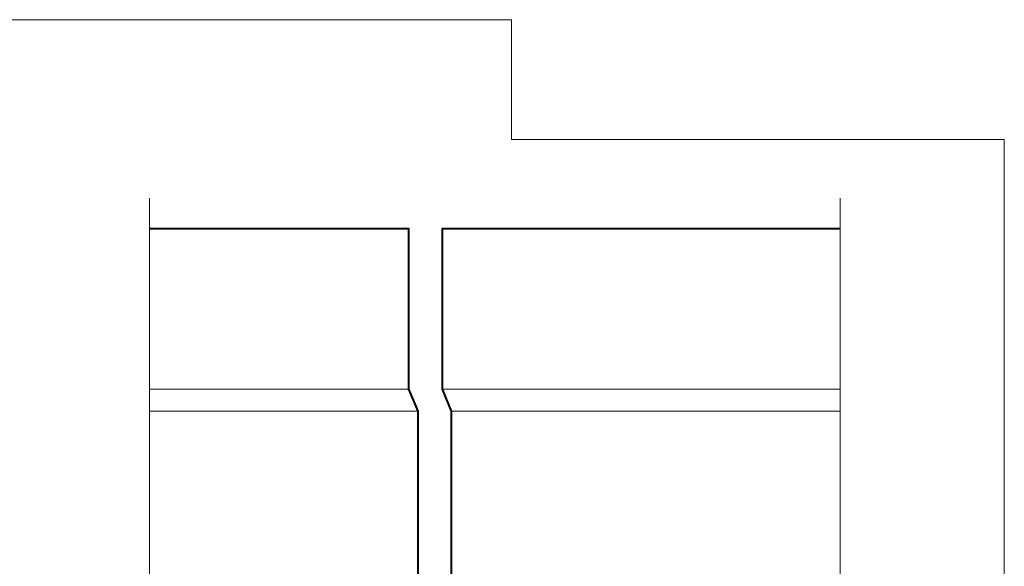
# Model space of a CAD drawing. Header units: metres. Extents: x -138 to 797, y -50 to 519.
# Tile 310 of 311: x 157 to 265, y 459 to 519. Entities that reach past the tile are written whole.
import ezdxf
from ezdxf.enums import TextEntityAlignment as Align

# ---------------------------------------------------------------- set-up
doc = ezdxf.new("R2010")
doc.units = ezdxf.units.M
doc.header["$MEASUREMENT"] = 0
for name, color, linetype, lineweight in [('B_ANNO_BREAK', 7, 'Continuous', 18), ('B_ANNO_DIM', 7, 'Continuous', 18), ('B_ANNO_TEXT', 7, 'Continuous', 18), ('B_DETAIL', 7, 'Continuous', 18), ('B_DETAIL_OBJ', 7, 'Continuous', 40)]:
    doc.layers.add(name, color=color, linetype=linetype, lineweight=lineweight)
doc.layers.add('B_ANNO_NOPLOT', color=47, linetype='Continuous', lineweight=18, plot=False)
doc.styles.add('Annotative', font='calibri.ttf', dxfattribs={"height": 0.0625})
doc.styles.get("Standard").update_dxf_attribs({"font": 'calibri.ttf'})

# ---------------------------------------------------------------- blocks, each defined once
blk = doc.blocks.new('INS_JTSS_ATGRSDWK+SS_BASE')
at = {"layer": 'B_ANNO_NOPLOT', "flags": 128}
blk.add_lwpolyline([(0, 0), (0, 252), (323.9277, 252), (323.9277, 238.8552), (378, 238.8552), (378, 40.4996), (316.5708, 40.4996), (316.5708, 0)], close=True, dxfattribs=at)
at = {"style": 'Annotative'}
blk.add_attdef('DIM12', text='', height=1.5, rotation=90, dxfattribs=at).set_placement((9.8635, -92.4421), align=Align.MIDDLE_CENTER)
at = {"layer": 'B_ANNO_DIM', "lineweight": 30}
for tag, p in [('BAR1', (10.7294, -248.1165)), ('BAR3', (129.0984, -257.5272))]:
    blk.add_attdef(tag, text='', height=1.5, dxfattribs=at).set_placement(p, align=Align.TOP_LEFT)
at = {"layer": 'B_ANNO_DIM', "style": 'Annotative'}
for tag, p in [('BAR2', (96.1024, -274.8563)), ('BAR4', (122.9444, -296.1127))]:
    blk.add_attdef(tag, text='', height=1.5, dxfattribs=at).set_placement(p, align=Align.TOP_LEFT)
at = {"layer": 'B_ANNO_TEXT', "style": 'Annotative'}
for tag, p in [('SS', (321.0554, -84.683)), ('BID#', (275.9705, -312.1489))]:
    blk.add_attdef(tag, p, '', height=1.5, dxfattribs=at)
blk = doc.blocks.new('*U739')
at = {"layer": 'B_ANNO_BREAK', "flags": 128}
for points in [[(284.1778, 154.9421), (284.1778, 184.5834), (285.2087, 184.9586), (283.1468, 185.7091), (284.1778, 186.0843), (284.1778, 232.3981)], [(359.9848, 154.9421), (359.9848, 184.5834), (361.0157, 184.9586), (358.9538, 185.7091), (359.9848, 186.0843), (359.9848, 232.3981)]]:
    blk.add_lwpolyline(points, dxfattribs=at)
at = {"layer": 'B_ANNO_NOPLOT', "flags": 128}
blk.add_lwpolyline([(0, 0), (0, 252), (323.9277, 252), (323.9277, 238.8552), (378, 238.8552), (378, 40.4996), (316.5708, 40.4996), (316.5708, 0)], close=True, dxfattribs=at)
at = {"layer": 'B_DETAIL'}
for p, q in [((312.6085, 211.4499), (284.1778, 211.4499)), ((359.9848, 211.4499), (316.3361, 211.4499)), ((313.6183, 209.0119), (284.1778, 209.0119)), ((359.9848, 209.0119), (317.346, 209.0119))]:
    blk.add_line(p, q, dxfattribs=at)
at = {"layer": 'B_DETAIL_OBJ', "flags": 128}
for points in [[(284.1778, 229.0739), (312.6085, 229.0739), (312.6085, 211.4499), (313.6183, 209.0119), (313.6183, 180.0734)], [(317.346, 180.0734), (317.346, 209.0119), (316.3361, 211.4499), (316.3361, 229.0739), (359.9848, 229.0739)]]:
    blk.add_lwpolyline(points, dxfattribs=at)
blk = doc.blocks.new('*U5621')
at = {"layer": 'B_ANNO_NOPLOT', "flags": 128}
blk.add_lwpolyline([(0, 0), (0, 252), (323.9277, 252), (323.9277, 238.8552), (378, 238.8552), (378, 40.4996), (316.5708, 40.4996), (316.5708, 0)], close=True, dxfattribs=at)
at = {"layer": 'B_ANNO_TEXT', "style": 'Annotative'}
blk.add_attdef('DIM8', text='', height=1.5, dxfattribs=at).set_placement((182.277, 126.1044), align=Align.MIDDLE_CENTER)
blk.add_attdef('DIM10', text='', height=1.5, rotation=300, dxfattribs=at).set_placement((32.2459, 105.4056), align=Align.MIDDLE_CENTER)

msp = doc.modelspace()

# ---------------------------------------------------------------- block references
msp.add_blockref('INS_JTSS_ATGRSDWK+SS_BASE', (-112.83, 266.84))

# ---------------------------------------------------------------- next in the draw order: block references
msp.add_blockref('*U739', (-112.83, 266.84))

# ---------------------------------------------------------------- next in the draw order: block references
msp.add_blockref('*U5621', (-112.83, 266.84))

doc.saveas('drawing.dxf')
